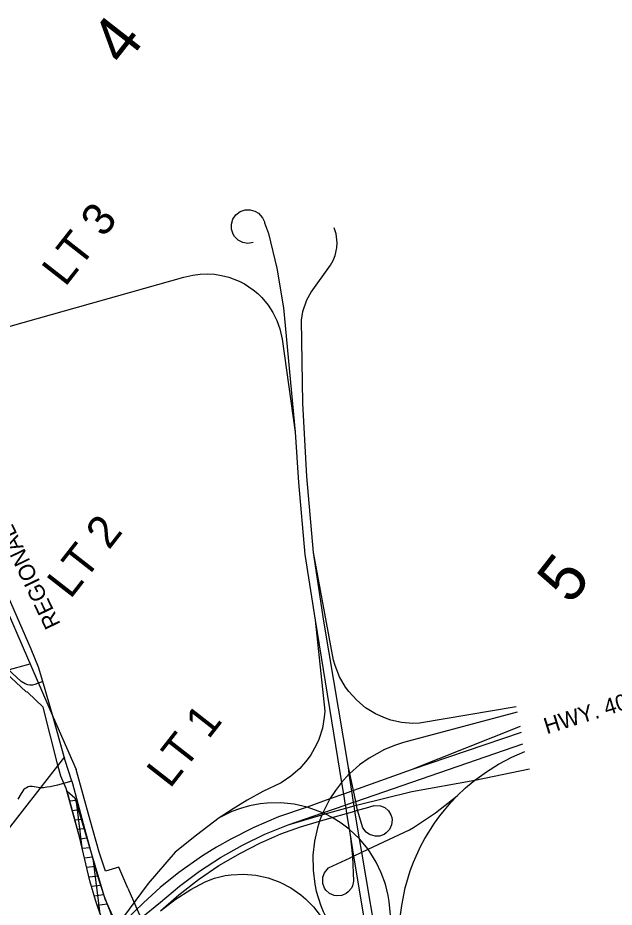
# Model space of a CAD drawing. Extents: x 586326 to 623965, y 4819854 to 4857850.
# Drawn here: x 609141 to 610982, y 4845195 to 4847942 of the extents above; entities that cross this region are included whole.
import ezdxf

# ---------------------------------------------------------------- set-up
doc = ezdxf.new("R2010")
doc.units = 0
for name, color, linetype in [('407 Parkway Belt', 7, 'Continuous'), ('Grid Lbls', 7, 'Continuous'), ('Hydro ROW', 7, 'Continuous'), ('Lots_Concessions', 7, 'Continuous'), ('Major Rds and Hwys', 7, 'Continuous'), ('Major Rds Lbls', 7, 'Continuous'), ('Municipal Bdry', 7, 'Continuous'), ('Park Outlines', 7, 'Continuous'), ('Private Rds', 7, 'Continuous')]:
    doc.layers.add(name, color=color, linetype=linetype)

msp = doc.modelspace()

# ---------------------------------------------------------------- linework, layer by layer
at = {"layer": '407 Parkway Belt'}
for p, q in [((609295, 4845551.6), (609293.6, 4845551.4)), ((609319.4, 4845524.4), (609301.6, 4845522.2)), ((609339.3, 4845378.4), (609322.7, 4845513.1)), ((609328, 4845495.2), (609309.5, 4845492.9)), ((609336.6, 4845466), (609317.4, 4845463.7)), ((609345.1, 4845436.9), (609325.3, 4845434.4)), ((609353.7, 4845407.7), (609333, 4845405.1)), ((609362.3, 4845378.5), (609339.9, 4845375.8)), ((609370.9, 4845349.3), (609346.8, 4845346.4)), ((609394.5, 4845174.6), (609374.6, 4845336.5)), ((609379.4, 4845320.2), (609353.7, 4845317)), ((609388, 4845291), (609360.6, 4845287.6)), ((609396.6, 4845261.8), (609368.2, 4845258.3)), ((609405.2, 4845232.6), (609376.4, 4845229.1)), ((609416.3, 4845203.8), (609385.5, 4845200))]:
    msp.add_line(p, q, dxfattribs=at)
msp.add_lwpolyline([(609389.3, 4845188.9), (609380, 4845216), (609363.4, 4845275.7), (609331.4, 4845412.1), (609293.1, 4845553.2), (609317, 4845532.5), (609408.8, 4845220.5), (609455.6, 4845117.5)], dxfattribs=at)
at = {"layer": 'Hydro ROW'}
msp.add_line((609103.5, 4845925.5), (609178.3, 4845946.9), dxfattribs=at)
at = {"layer": 'Lots_Concessions'}
msp.add_line((608818.9, 4845062.9), (609285.4, 4845659.7), dxfattribs=at)
at = {"layer": 'Major Rds and Hwys'}
for points in [[(609866.8, 4847247.8), (609850.9, 4847245.5), (609835, 4847248.2), (609820.8, 4847255.6), (609809.4, 4847266.9), (609805, 4847274.1), (609800.1, 4847289.4), (609799.9, 4847304.8), (609804.9, 4847320.8), (609813.7, 4847333.4), (609827, 4847343.5), (609842.2, 4847348.8), (609857.6, 4847349.3), (609872.5, 4847345.3), (609883.5, 4847338.6), (609896.3, 4847324.2), (609901.7, 4847311.8), (609902.7, 4847309), (609914.9, 4847276.4), (609940.3, 4847169.4), (609961, 4847046.7), (609996.4, 4846662.2)], [(610053.3, 4846290.9), (610033.2, 4846525.3), (610020.6, 4846751.4), (610016.1, 4847008.6), (610020.1, 4847035.2), (610032.9, 4847071.4), (610046.5, 4847094.6), (610105.9, 4847178.5), (610114.3, 4847192.7), (610120.6, 4847208), (610125.9, 4847231.6), (610126.7, 4847247.2), (610123, 4847275.1), (610116.8, 4847293.1)], [(609035.4, 4846967.6), (609653.4, 4847141.3), (609681, 4847147.6), (609704.1, 4847150.6), (609726.1, 4847151.3), (609748, 4847150), (609769.7, 4847146.7), (609792.3, 4847141), (609824.3, 4847128.5), (609840.1, 4847120.3), (609867.5, 4847102), (609881.2, 4847090.5), (609894, 4847078), (609913.3, 4847054.9), (609928.2, 4847031.8), (609940.3, 4847007.2), (609949.5, 4846981.3), (609956.4, 4846949.1), (609996.4, 4846662.2)], [(609217.7, 4845892.2), (609204.5, 4845936.4), (609181.5, 4845992.1), (609006, 4846393), (608846.1, 4846742.1)], [(609996.4, 4846662.2), (610006.9, 4846507.1), (610027, 4846283.9), (610058.4, 4846081.8)], [(610161.1, 4845626.6), (610085.6, 4846078.3), (610053.3, 4846290.9)], [(610679.7, 4845813.9), (610381.2, 4845763), (610359.7, 4845762.5), (610325.6, 4845765.4), (610292.1, 4845772.9), (610275.8, 4845778.2), (610244.5, 4845792.2), (610214.1, 4845811.1), (610186.8, 4845834.1), (610162.8, 4845860.6), (610152.7, 4845874.4), (610134.1, 4845906.6), (610120.4, 4845941.1), (610115.7, 4845958), (610053.3, 4846290.9)], [(609217.7, 4845892.2), (609193.4, 4845882.8), (609185.9, 4845880.7), (609178.1, 4845880.5), (609171.1, 4845881.3), (609163.2, 4845884.7), (609151.2, 4845892.3), (609123.3, 4845918.2), (609031.8, 4846010.1), (608896.3, 4846143), (608786.8, 4846249.1)], [(610058.4, 4846081.8), (610088.2, 4845800.2), (610086.9, 4845782), (610080.8, 4845747.5), (610069.8, 4845712.8), (610062.2, 4845695.4), (610045, 4845665), (610034, 4845649.5), (610011.1, 4845623.1), (609983.7, 4845599.1), (609953.2, 4845579), (609897.2, 4845551.7), (609849.2, 4845525.6), (609805, 4845498.9), (609770.7, 4845476.1), (609762, 4845470.3)], [(610058.4, 4846081.8), (610140.2, 4845580.3)], [(609307.7, 4845584.4), (609286.8, 4845648.4), (609250.2, 4845781.9), (609217.7, 4845892.2)], [(610682.1, 4845797.6), (610331.5, 4845703.4), (610306.5, 4845695.5), (610272.5, 4845681.7), (610225.1, 4845655.5), (610195.3, 4845634.1), (610165.2, 4845607.4)], [(610691.3, 4845753.2), (610354.9, 4845618.9)], [(610694.8, 4845734.4), (610354.9, 4845618.9)], [(610183.9, 4845521.2), (610699.6, 4845699.9)], [(610551.4, 4845586.9), (610587.3, 4845613.1), (610624.7, 4845636.4), (610665.7, 4845657.9), (610706.2, 4845675.4)], [(610165.2, 4845607.4), (610161.1, 4845626.6)], [(610164.1, 4845606.3), (610161.1, 4845626.6)], [(610354.9, 4845618.9), (610176.6, 4845555)], [(610551.4, 4845586.9), (610720.6, 4845622.2)], [(609307.7, 4845584.4), (609309.8, 4845577.2), (609346.1, 4845437.4), (609385.6, 4845294.7), (609406.7, 4845227.4), (609431.8, 4845165.4), (609446.5, 4845137.2)], [(610164.1, 4845606.3), (610140.2, 4845580.3)], [(610165.2, 4845607.4), (610164.1, 4845606.3)], [(610172, 4845553.4), (610164.1, 4845606.3)], [(610176.6, 4845555), (610165.2, 4845607.4)], [(610186.4, 4845509.6), (610357.4, 4845552.4), (610551.4, 4845586.9)], [(610496.8, 4845538.3), (610522.9, 4845563), (610529.3, 4845568.4), (610551.4, 4845586.9)], [(610140.2, 4845580.3), (610121.2, 4845555.6), (610104.1, 4845529.1)], [(610140.2, 4845580.3), (610146.1, 4845544.1)], [(610104.1, 4845529.1), (610033.6, 4845504.2)], [(610104.1, 4845529.1), (610082.4, 4845486.4)], [(610146.1, 4845544.1), (610104.1, 4845529.1)], [(610172, 4845553.4), (610146.1, 4845544.1)], [(610146.1, 4845544.1), (610151.6, 4845510)], [(610176.6, 4845555), (610172, 4845553.4)], [(610177.1, 4845518.8), (610172, 4845553.4)], [(610183.9, 4845521.2), (610176.6, 4845555)], [(610221.9, 4845373.6), (610349.7, 4845434.1), (610361.9, 4845441.3), (610430.5, 4845486.4), (610496.8, 4845538.3)], [(610323.6, 4844851.1), (610319.5, 4845123.2), (610322.5, 4845171.6), (610326.1, 4845200), (610336.9, 4845254.1), (610352.4, 4845307), (610362.4, 4845333.9), (610384.1, 4845382.1), (610397.6, 4845407.4), (610426.8, 4845454.2), (610443.6, 4845477.4), (610477.5, 4845518), (610496.8, 4845538.3)], [(610033.6, 4845504.2), (609945.3, 4845473.8), (609869.1, 4845441.2), (609798, 4845405.3), (609753.7, 4845380), (609710.4, 4845352.9), (609637.5, 4845301.4), (609580.5, 4845255.4), (609528.4, 4845208.4), (609501.2, 4845181.5), (609450.6, 4845129.4)], [(610033.6, 4845504.2), (609993.9, 4845512.9), (609952.2, 4845517.1), (609910.3, 4845516.3), (609888.6, 4845513.9), (609855.6, 4845507.7), (609828.2, 4845499.9), (609801.4, 4845489.9), (609762, 4845470.3)], [(610082.4, 4845486.4), (610033.6, 4845504.2)], [(610082.4, 4845486.4), (610151.6, 4845510)], [(610151.6, 4845510), (610177.1, 4845518.8)], [(610151.6, 4845510), (610153.1, 4845500.6)], [(610153.1, 4845500.6), (610178.8, 4845507.6)], [(610177.1, 4845518.8), (610183.9, 4845521.2)], [(610178.8, 4845507.6), (610177.1, 4845518.8)], [(610178.8, 4845507.6), (610186.4, 4845509.6)], [(610181.1, 4845491.8), (610178.8, 4845507.6)], [(610186.4, 4845509.6), (610183.9, 4845521.2)], [(610189.7, 4845494.3), (610186.4, 4845509.6)], [(610217, 4845502.1), (610241.2, 4845508.8), (610260.2, 4845507.9), (610273.3, 4845502.5), (610285, 4845492.5), (610292.7, 4845479.9), (610295.1, 4845472.2), (610296.2, 4845464.9), (610294.8, 4845449.5), (610288.2, 4845434.9), (610278.2, 4845424.1), (610271.5, 4845419.6), (610257, 4845414.5), (610244.1, 4845413.9), (610226.4, 4845419.2), (610216.3, 4845426.2), (610205.9, 4845439.9), (610189.7, 4845494.3)], [(610189.7, 4845494.3), (610217, 4845502.1)], [(609975.3, 4845448.9), (610082.4, 4845486.4)], [(609975.3, 4845448.9), (610079.7, 4845480)], [(610079.7, 4845480), (610072.3, 4845460.4)], [(610082.4, 4845486.4), (610079.7, 4845480)], [(610079.7, 4845480), (610089.9, 4845482.9)], [(610089.9, 4845482.9), (610082.4, 4845486.4)], [(610089.9, 4845482.9), (610153.1, 4845500.6)], [(610111.5, 4845471.7), (610089.9, 4845482.9)], [(610111.5, 4845471.7), (610155.7, 4845484.5)], [(610153.1, 4845500.6), (610155.7, 4845484.5)], [(610155.7, 4845484.5), (610181.1, 4845491.8)], [(610155.7, 4845484.5), (610163.7, 4845435.6)], [(610181.1, 4845491.8), (610189.7, 4845494.3)], [(610195.5, 4845405.5), (610181.1, 4845491.8)], [(609762, 4845470.3), (609691.8, 4845417.1), (609626.6, 4845364.9), (609542.8, 4845267.4), (609446.5, 4845137.2)], [(609467.7, 4845101.2), (609520.9, 4845160.8), (609581, 4845209.8), (609639.6, 4845259.9), (609701.6, 4845306.2), (609766.4, 4845348.5), (609833.8, 4845386.4), (609903.6, 4845419.9), (609975.3, 4845448.9)], [(609581.6, 4845183.1), (609637.3, 4845232.7), (609698, 4845279.9), (609761.5, 4845323.1), (609827.8, 4845362), (609888, 4845392.7), (609952.8, 4845421), (610013.4, 4845443.4), (610072.3, 4845460.4)], [(610072.3, 4845460.4), (610065.7, 4845439.4), (610056.5, 4845398.5), (610051.7, 4845355.1), (610052, 4845309.6), (610057.4, 4845266.3), (610062.2, 4845244.1), (610075, 4845202.3), (610083.6, 4845181.3), (610087.8, 4845173.3), (610159.6, 4845038.2), (610178.2, 4844999.1), (610183.1, 4844987.6)], [(610072.3, 4845460.4), (610111.5, 4845471.7)], [(610163.7, 4845435.6), (610139, 4845454.4), (610111.5, 4845471.7)], [(610195.5, 4845405.5), (610163.7, 4845435.6)], [(610163.7, 4845435.6), (610166.4, 4845418.5)], [(610166.4, 4845418.5), (610177.4, 4845352.6)], [(610166.4, 4845418.5), (610174, 4845351)], [(610202.4, 4845364.4), (610195.5, 4845405.5)], [(610221.9, 4845373.6), (610195.5, 4845405.5)], [(610177.4, 4845352.6), (610202.4, 4845364.4)], [(610202.4, 4845364.4), (610221.9, 4845373.6)], [(610359.7, 4844475.2), (610312, 4844718.1), (610202.4, 4845364.4)], [(610323.6, 4844851.1), (610287, 4845212.2), (610284.1, 4845230.5), (610275.4, 4845266.3), (610262.9, 4845301.1), (610246.9, 4845334.3), (610221.9, 4845373.6)], [(610174, 4845351), (610177.1, 4845275.1), (610173.9, 4845260.5), (610170.7, 4845253.8), (610160.9, 4845241.8), (610154.5, 4845237), (610140.8, 4845231.2), (610125.5, 4845229.9), (610117.5, 4845231.2), (610103.3, 4845237.3), (610091.8, 4845247.6), (610087.6, 4845253.7), (610082.2, 4845267.5), (610082.1, 4845287.8), (610087.1, 4845301.1), (610100, 4845316), (610166.4, 4845347.4), (610174, 4845351)], [(610174, 4845351), (610177.4, 4845352.6)], [(610177.4, 4845352.6), (610299.1, 4844618.6)], [(609581.6, 4845183.1), (609626.9, 4845218.6), (609675.1, 4845249.7), (609718.7, 4845272.9), (609748.2, 4845284.7), (609781.1, 4845292.3), (609799.3, 4845294.9), (609837.6, 4845296.6), (609875.8, 4845293.3), (609913.3, 4845285.1), (609949.3, 4845272), (609983.4, 4845254.4), (610014.9, 4845232.5), (610028.9, 4845220.6), (610053.6, 4845195.4), (610073.6, 4845168.6), (610080.1, 4845159.8), (610096.9, 4845129.5), (610183.1, 4844987.6)]]:
    msp.add_lwpolyline(points, dxfattribs=at)
at = {"layer": 'Municipal Bdry'}
for p, q in [((609051.4, 4846238.8), (609183.9, 4845934)), ((609183.9, 4845934), (609250.2, 4845781.9)), ((609250.2, 4845781.9), (609320.6, 4845620.2)), ((609363.6, 4845463.9), (609320.6, 4845620.2)), ((609392.1, 4845365.2), (609363.6, 4845463.9)), ((609411.5, 4845305.7), (609392.1, 4845365.2)), ((609452, 4845318.8), (609411.5, 4845305.7)), ((609480.6, 4845253.2), (609452, 4845318.8)), ((609480.6, 4845253.2), (609569.8, 4845048.6))]:
    msp.add_line(p, q, dxfattribs=at)
at = {"layer": 'Park Outlines'}
msp.add_lwpolyline([(609400.1, 4845159.3), (609380, 4845216), (609363.4, 4845275.7), (609331.4, 4845412.1), (609327.3, 4845426.5), (609289.4, 4845561.8), (609273, 4845599.3), (609264.5, 4845633.1), (609219.2, 4845812.2), (609171, 4845859.4), (609166, 4845859.8), (609103.7, 4845919)], dxfattribs=at)
at = {"layer": 'Private Rds'}
msp.add_lwpolyline([(609307.7, 4845584.4), (609262.9, 4845571.5), (609240.8, 4845566.7), (609230.2, 4845565.2), (609219.7, 4845563.9), (609210.7, 4845563.7), (609203.3, 4845564.3), (609184.5, 4845567.5), (609177.3, 4845567.5), (609172.3, 4845566.4), (609167.5, 4845563.9), (609163.1, 4845561.1), (609158.5, 4845557.1), (609154.8, 4845552.5), (609150.8, 4845545.7), (609140.5, 4845528.1)], dxfattribs=at)

# ---------------------------------------------------------------- texts
at = {"layer": 'Grid Lbls'}
for s, p in [('4', (609468.7, 4847788.5)), ('5', (610847.3, 4846125.8))]:
    msp.add_text(s, height=144, rotation=52, dxfattribs=at).set_placement(p)
at = {"layer": 'Lots_Concessions'}
for s, p in [('LT 3', (609286.9, 4847108.7)), ('LT 2', (609302.8, 4846144.1)), ('LT 1', (609610.3, 4845558.8))]:
    msp.add_text(s, height=100, rotation=52, dxfattribs=at).set_placement(p)
at = {"layer": 'Major Rds Lbls'}
for s, height, rotation, p in [('REGIONAL ROAD NO. 50', 49.998, 115.6614, (609273.5, 4846069.2)), ('HWY. 407', 50, 17.2944, (610773.8, 4845728.9))]:
    msp.add_text(s, height=height, rotation=rotation, dxfattribs=at).set_placement(p)

doc.saveas('drawing.dxf')
